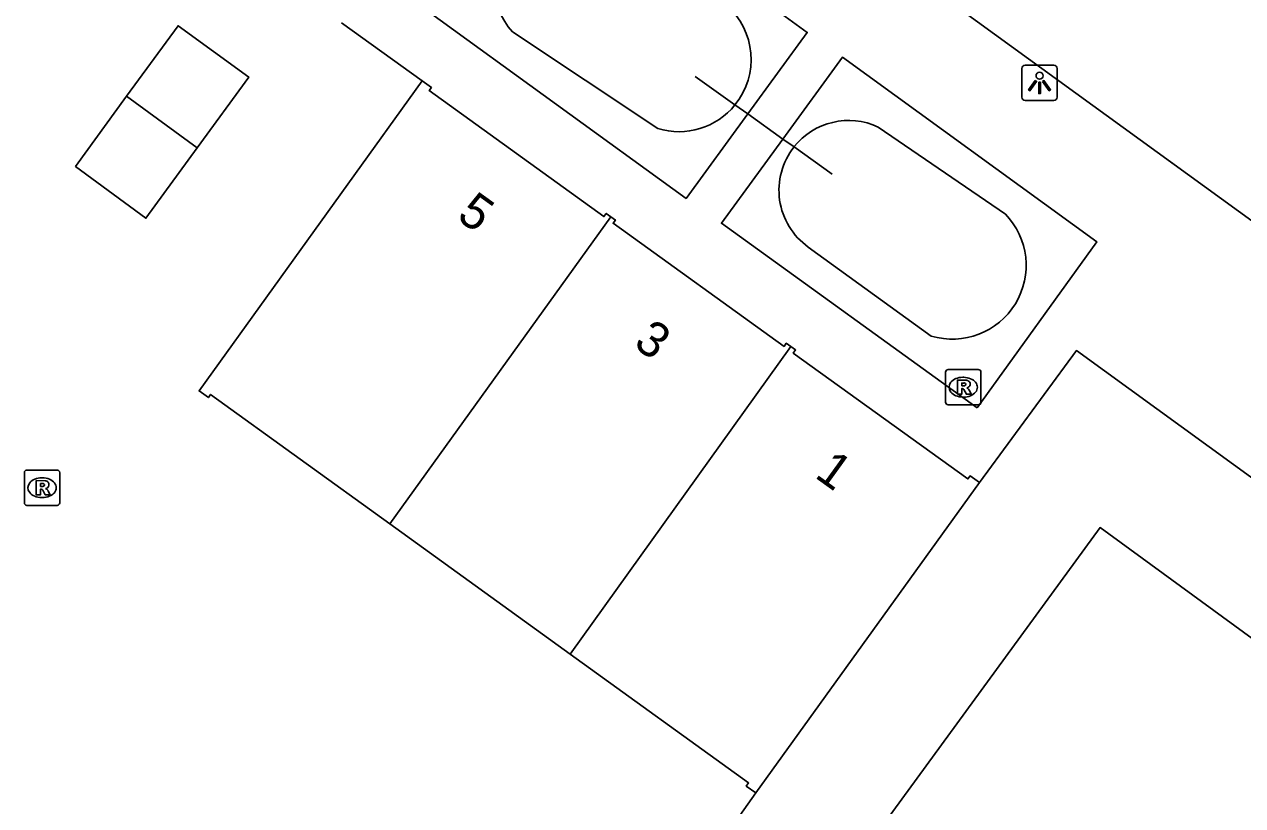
# Model space of a CAD drawing. Extents: x 159675 to 160530, y 382179 to 382901.
# Drawn here: x 160066.08 to 160100.56, y 382475.89 to 382498.01 of the extents above; entities that cross this region are included whole.
import ezdxf

# ---------------------------------------------------------------- set-up
doc = ezdxf.new("R2010")
doc.units = 0
for name, color, linetype in [('IMGEO_Duiker', 7, 'Continuous'), ('IMGEO_Erf', 7, 'Continuous'), ('IMGEO_Lichtpunt', 7, 'Continuous'), ('IMGEO_Pand', 7, 'Continuous'), ('IMGEO_Pand_nummerreeks', 7, 'Continuous'), ('IMGEO_Rijbaan_lokaal_open', 7, 'Continuous'), ('IMGEO_Rioolput', 7, 'Continuous'), ('IMGEO_Voetpad_open', 7, 'Continuous'), ('IMGEO_Waterloop', 7, 'Continuous')]:
    doc.layers.add(name, color=color, linetype=linetype)

msp = doc.modelspace()

# ---------------------------------------------------------------- linework, layer by layer
at = {"layer": 'IMGEO_Duiker'}
msp.add_lwpolyline([(160088.943, 382493.772), (160087.862, 382494.543), (160087.547, 382494.767), (160086.553, 382495.476), (160086.191, 382495.734), (160085.062, 382496.539)], dxfattribs=at)
at = {"layer": 'IMGEO_Erf'}
msp.add_lwpolyline([(160084.42, 382472.917), (160086.78, 382476.254)], dxfattribs=at)
at = {"layer": 'IMGEO_Lichtpunt'}
for p, q in [((160095.214, 382496.855), (160094.406, 382496.855)), ((160095.214, 382496.855), (160094.406, 382496.855)), ((160094.312, 382496.76), (160094.312, 382495.953)), ((160094.312, 382496.76), (160094.312, 382495.953)), ((160095.308, 382495.953), (160095.308, 382496.76)), ((160095.308, 382495.953), (160095.308, 382496.76)), ((160094.406, 382495.859), (160095.214, 382495.859)), ((160094.406, 382495.859), (160095.214, 382495.859))]:
    msp.add_line(p, q, dxfattribs=at)
for points in [[(160094.686, 382496.424), (160094.725, 382496.396), (160094.537, 382496.134), (160094.499, 382496.161), (160094.686, 382496.424)], [(160094.788, 382496.376), (160094.835, 382496.376), (160094.835, 382496.054), (160094.788, 382496.054), (160094.788, 382496.376)], [(160094.898, 382496.396), (160094.936, 382496.423), (160095.123, 382496.161), (160095.084, 382496.133), (160094.898, 382496.396)]]:
    msp.add_lwpolyline(points, dxfattribs=at)
msp.add_circle((160094.811, 382496.558), 0.0994, dxfattribs=at)
for centre, start, end in [((160094.406, 382496.76), 90, 180), ((160094.406, 382496.76), 90, 180), ((160095.214, 382496.76), 0, 90), ((160095.214, 382496.76), 0, 90), ((160094.406, 382495.953), 180, 270), ((160094.406, 382495.953), 180, 270), ((160095.214, 382495.953), 270, 0), ((160095.214, 382495.953), 270, 360)]:
    msp.add_arc(centre, 0.0946, start, end, dxfattribs=at)
at = {"layer": 'IMGEO_Pand'}
for points in [[(160068.976, 382495.976), (160070.43, 382497.975), (160072.43, 382496.52), (160070.976, 382494.522)], [(160076.424, 382483.871), (160071.352, 382487.534), (160071.288, 382487.445), (160071.027, 382487.633), (160077.341, 382496.414)], [(160082.677, 382492.565), (160082.547, 382492.659), (160082.483, 382492.57), (160077.538, 382496.136), (160077.602, 382496.224), (160077.341, 382496.414)], [(160070.976, 382494.522), (160069.521, 382492.523), (160067.531, 382493.989), (160068.976, 382495.976)], [(160068.976, 382495.976), (160070.976, 382494.522)], [(160076.424, 382483.871), (160082.677, 382492.565)], [(160087.774, 382488.889), (160087.643, 382488.983), (160087.579, 382488.894), (160082.743, 382492.382), (160082.807, 382492.472), (160082.677, 382492.565)], [(160081.528, 382480.184), (160087.774, 382488.889)], [(160093.109, 382485.042), (160092.847, 382485.23), (160092.783, 382485.141), (160087.84, 382488.706), (160087.905, 382488.795), (160087.774, 382488.889)], [(160086.78, 382476.254), (160093.109, 382485.042)], [(160081.528, 382480.184), (160076.424, 382483.871)], [(160096.303, 382445.131), (160089.403, 382450.139), (160095.446, 382458.418), (160090.622, 382461.94), (160090.027, 382461.125), (160083.485, 382465.902), (160096.525, 382483.765), (160111.322, 382472.965)], [(160086.78, 382476.254), (160086.512, 382476.448), (160086.577, 382476.537), (160081.528, 382480.184)]]:
    msp.add_lwpolyline(points, dxfattribs=at)
at = {"layer": 'IMGEO_Rijbaan_lokaal_open'}
msp.add_lwpolyline([(160161.419, 382448.379), (160135.135, 382467.543), (160061.99, 382520.627), (160061.728, 382520.822)], dxfattribs=at)
at = {"layer": 'IMGEO_Rioolput'}
for p, q in [((160092.225, 382488.24), (160093.077, 382488.24)), ((160092.15, 382487.314), (160092.15, 382488.166)), ((160092.638, 382488.02), (160092.663, 382488.02)), ((160093.151, 382488.166), (160093.151, 382487.314)), ((160093.077, 382487.24), (160092.225, 382487.24)), ((160092.661, 382487.46), (160092.636, 382487.46)), ((160066.081, 382484.468), (160066.081, 382485.32)), ((160066.156, 382485.394), (160067.008, 382485.394)), ((160066.569, 382485.174), (160066.594, 382485.174)), ((160067.082, 382485.32), (160067.082, 382484.468)), ((160067.008, 382484.394), (160066.156, 382484.394)), ((160066.592, 382484.614), (160066.567, 382484.614))]:
    msp.add_line(p, q, dxfattribs=at)
for points in [[(160092.225, 382488.24), (160093.077, 382488.24)], [(160092.15, 382487.314), (160092.15, 382488.166)], [(160092.739, 382487.938), (160092.487, 382487.94), (160092.487, 382487.54)], [(160092.665, 382487.859), (160092.611, 382487.859), (160092.611, 382487.778)], [(160093.151, 382488.166), (160093.151, 382487.314)], [(160092.487, 382487.54), (160092.611, 382487.54), (160092.611, 382487.702), (160092.622, 382487.702)], [(160092.611, 382487.778), (160092.663, 382487.778)], [(160092.669, 382487.673), (160092.74, 382487.54), (160092.88, 382487.54), (160092.815, 382487.666)], [(160093.077, 382487.24), (160092.225, 382487.24)], [(160066.081, 382484.468), (160066.081, 382485.32)], [(160066.156, 382485.394), (160067.008, 382485.394)], [(160066.67, 382485.092), (160066.418, 382485.094), (160066.418, 382484.694)], [(160067.082, 382485.32), (160067.082, 382484.468)], [(160066.418, 382484.694), (160066.542, 382484.694), (160066.542, 382484.856), (160066.553, 382484.856)], [(160066.596, 382485.013), (160066.542, 382485.013), (160066.542, 382484.932)], [(160066.542, 382484.932), (160066.594, 382484.932)], [(160066.6, 382484.827), (160066.671, 382484.694), (160066.811, 382484.694), (160066.746, 382484.82)], [(160067.008, 382484.394), (160066.156, 382484.394)]]:
    msp.add_lwpolyline(points, dxfattribs=at)
for centre, radius, start, end in [((160092.227, 382488.164), 0.0765, 91.552, 178.448), ((160092.227, 382488.164), 0.0765, 91.552, 178.448), ((160093.075, 382488.164), 0.0765, 1.552, 88.448), ((160093.075, 382488.164), 0.0765, 1.552, 88.448), ((160092.671, 382487.763), 0.0964, 77.0061, 93.1865), ((160092.685, 382487.82), 0.0378, 276.6634, 79.6772), ((160092.738, 382487.828), 0.109, 350.3612, 89.416), ((160092.621, 382487.649), 0.0533, 26.0293, 88.6989), ((160092.647, 382487.967), 0.19, 274.7715, 282.9687), ((160092.736, 382487.828), 0.112, 277.5842, 350.9817), ((160092.72, 382487.613), 0.108, 29.5134, 73.7905), ((160092.227, 382487.316), 0.0765, 181.552, 268.448), ((160092.227, 382487.316), 0.0765, 181.552, 268.448), ((160093.075, 382487.316), 0.0765, 271.552, 358.448), ((160093.075, 382487.316), 0.0765, 271.552, 358.448), ((160066.158, 382485.318), 0.0765, 91.552, 178.448), ((160066.158, 382485.318), 0.0765, 91.552, 178.448), ((160066.669, 382484.982), 0.109, 350.3612, 89.416), ((160067.006, 382485.318), 0.0765, 1.552, 88.448), ((160067.006, 382485.318), 0.0765, 1.552, 88.448), ((160066.552, 382484.803), 0.0533, 26.0293, 88.6989), ((160066.578, 382485.121), 0.19, 274.7715, 282.9687), ((160066.602, 382484.917), 0.0964, 77.0061, 93.1865), ((160066.616, 382484.974), 0.0378, 276.6634, 79.6772), ((160066.667, 382484.982), 0.112, 277.5842, 350.9817), ((160066.651, 382484.767), 0.108, 29.5134, 73.7905), ((160066.158, 382484.47), 0.0765, 181.552, 268.448), ((160066.158, 382484.47), 0.0765, 181.552, 268.448), ((160067.006, 382484.47), 0.0765, 271.552, 358.448), ((160067.006, 382484.47), 0.0765, 271.552, 358.448)]:
    msp.add_arc(centre, radius, start, end, dxfattribs=at)
for centre, major_axis, ratio, start_param, end_param in [((160092.637, 382487.74), (-0.387, 0.002), 0.722429, 4.712389, 7.853982), ((160092.662, 382487.74), (-0.39, 0.002), 0.717154, 1.570796, 4.712389), ((160066.568, 382484.894), (-0.387, 0.002), 0.722429, 4.712389, 7.853982), ((160066.593, 382484.894), (-0.39, 0.002), 0.717154, 1.570796, 4.712389)]:
    msp.add_ellipse(centre, major_axis=major_axis, ratio=ratio, start_param=start_param, end_param=end_param, dxfattribs=at)
at = {"layer": 'IMGEO_Voetpad_open'}
for points in [[(160086.553, 382495.476), (160084.81, 382493.086), (160077.472, 382498.404), (160079.195, 382500.811), (160080.871, 382503.152), (160088.236, 382497.783), (160086.553, 382495.476)], [(160077.341, 382496.414), (160075.053, 382498.052)], [(160093.048, 382487.159), (160085.81, 382492.383), (160087.547, 382494.767), (160089.238, 382497.088), (160096.431, 382491.86), (160093.048, 382487.159)], [(160163.121, 382439.912), (160095.853, 382488.776), (160093.109, 382485.042)]]:
    msp.add_lwpolyline(points, dxfattribs=at)
at = {"layer": 'IMGEO_Waterloop'}
for points in [[(160079.894, 382497.802), (160084.006, 382495.065)], [(160093.845, 382492.642), (160090.247, 382495.106)], [(160088.265, 382491.709), (160091.745, 382489.188)]]:
    msp.add_lwpolyline(points, dxfattribs=at)
for centre, radius, start, end in [((160081.423, 382499.18), 2.058, 142.4978, 222.0295), ((160084.619, 382497.018), 2.03, 320.7677, 49.2769), ((160084.603, 382497.016), 2.041, 252.9743, 321.0726), ((160089.41, 382493.317), 1.975, 64.9357, 141.6283), ((160089.41, 382493.317), 1.974, 141.6216, 234.565), ((160092.342, 382491.19), 2.089, 253.3926, 44.0089)]:
    msp.add_arc(centre, radius, start, end, dxfattribs=at)

# ---------------------------------------------------------------- texts
at = {"layer": 'IMGEO_Pand_nummerreeks'}
for s, rotation, p in [('5', 324.2016, (160078.282, 382492.517)), ('3', 324.1959, (160083.284, 382488.909)), ('1', 324.2016, (160088.416, 382485.208))]:
    msp.add_text(s, height=1, rotation=rotation, dxfattribs=at).set_placement(p)

doc.saveas('drawing.dxf')
